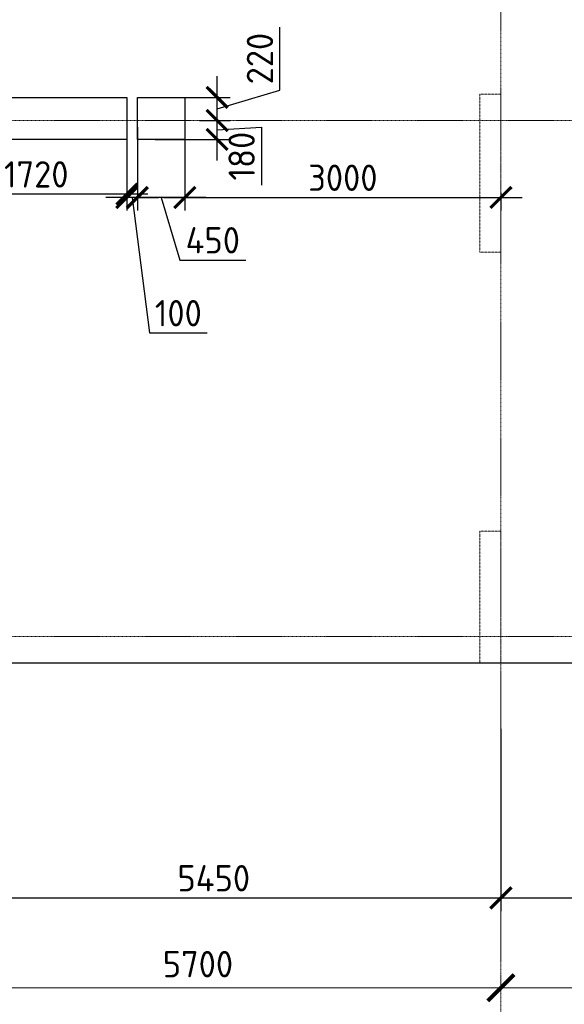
# Model space of a CAD drawing. Header units: millimetres. Extents: x -42044588 to 856694, y -806701 to 941911.
# Tile 868 of 1056: x -173385 to -168217, y -141294 to -131942. Entities that reach past the tile are written whole.
import ezdxf

# ---------------------------------------------------------------- set-up
doc = ezdxf.new("R2010")
doc.units = ezdxf.units.MM
for name, pattern in [('______5', [1100, 800, -100, 100, -100]), ('DASHED', [7, 5, -2, 0]), ('осевая', [50.8, 31.75, -6.35, 6.35, -6.35])]:
    doc.linetypes.add(name, pattern=pattern)
doc.layers.add('Колонна_ бетон', color=7, linetype='Continuous', lineweight=50, true_color=0xb4b496)
for name, color, linetype, lineweight in [('Оси', 40, '______5', 18), ('Перекрытие ж_бетон', 1, 'Continuous', 30), ('РАЗМЕРЫ', 1, 'Continuous', 9)]:
    doc.layers.add(name, color=color, linetype=linetype, lineweight=lineweight)
doc.styles.add('GOST-2.304_Type-B', font='GOST_Common.ttf')
doc.dimstyles.new('СПДС', dxfattribs={"dimscale": 100, "dimtxt": 2.5, "dimasz": 2, "dimexe": 1.25, "dimexo": 0, "dimtad": 1, "dimdec": 0, "dimrnd": 5, "dimtxsty": 'GOST-2.304_Type-B', "dimblk": 'ARCHTICK', "dimcen": 2.5, "dimdle": 2, "dimclrd": 1, "dimclre": 1, "dimclrt": 1, "dimadec": 0, "dimazin": 2, "dimtfac": 0.75, "dimtdec": 0, "dimtmove": 1, "dimatfit": 3, "dimfxl": 0, "dimtolj": 1, "dimarcsym": 0})

# ---------------------------------------------------------------- blocks, each defined once
blk = doc.blocks.new('_ArchTick')
at = {"color": 0, "linetype": 'ByBlock', "const_width": 0.15}
blk.add_lwpolyline([(-0.5, -0.5), (0.5, 0.5)], dxfattribs=at)
blk = doc.blocks.new('*D6723')
at = {"color": 1, "lineweight": -2, "transparency": 16777216}
for p, q in [((-64304.7, -346038.9), (-64304.7, -345913.9)), ((-58604.7, -346038.9), (-58604.7, -345913.9)), ((-64504.7, -346038.9), (-58404.7, -346038.9))]:
    blk.add_line(p, q, dxfattribs=at)
at = {"layer": 'DEFPOINTS', "color": 0, "transparency": 16777216}
for p in [(-64304.7, -346038.9), (-58604.7, -346038.9), (-58604.7, -346038.9)]:
    blk.add_point(p, dxfattribs=at)
at = {"color": 1, "lineweight": -2, "transparency": 16777216, "xscale": 250, "yscale": 250, "zscale": 250, "rotation": 180}
blk.add_blockref('_ArchTick', (-64304.7, -346038.9), dxfattribs=at)
at = {"color": 1, "lineweight": -2, "transparency": 16777216, "xscale": 250, "yscale": 250, "zscale": 250}
blk.add_blockref('_ArchTick', (-58604.7, -346038.9), dxfattribs=at)
at = {"color": 1, "transparency": 16777216, "insert": (-61479.9, -345813.9), "char_height": 250, "width": 83333.333, "attachment_point": 5, "style": 'GOST-2.304_Type-B'}
blk.add_mtext('\\A1;5700', dxfattribs=at)
blk = doc.blocks.new('*D6724')
at = {"color": 1, "lineweight": -2, "transparency": 16777216}
for p, q in [((-58604.7, -346038.9), (-58604.7, -345913.9)), ((-54204.7, -346038.9), (-54204.7, -345913.9)), ((-58804.7, -346038.9), (-54004.7, -346038.9))]:
    blk.add_line(p, q, dxfattribs=at)
at = {"layer": 'DEFPOINTS', "color": 0, "transparency": 16777216}
for p in [(-58604.7, -346038.9), (-54204.7, -346038.9), (-54204.7, -346038.9)]:
    blk.add_point(p, dxfattribs=at)
at = {"color": 1, "lineweight": -2, "transparency": 16777216, "xscale": 250, "yscale": 250, "zscale": 250, "rotation": 180}
blk.add_blockref('_ArchTick', (-58604.7, -346038.9), dxfattribs=at)
at = {"color": 1, "lineweight": -2, "transparency": 16777216, "xscale": 250, "yscale": 250, "zscale": 250}
blk.add_blockref('_ArchTick', (-54204.7, -346038.9), dxfattribs=at)
at = {"color": 1, "transparency": 16777216, "insert": (-56429.9, -345813.9), "char_height": 250, "width": 83333.333, "attachment_point": 5, "style": 'GOST-2.304_Type-B'}
blk.add_mtext('\\A1;4400', dxfattribs=at)
blk = doc.blocks.new('*D420')
at = {"layer": 'DEFPOINTS', "color": 0, "transparency": 16777216}
for p in [(-168818, -138677.2), (-174267.9, -138743.2), (-168818, -140283.6)]:
    blk.add_point(p, dxfattribs=at)
at = {"layer": 'РАЗМЕРЫ', "color": 1, "lineweight": -2, "transparency": 16777216}
for p, q in [((-168818, -138677.2), (-168818, -140408.6)), ((-174267.9, -138743.2), (-174267.9, -140408.6)), ((-174467.9, -140283.6), (-168618, -140283.6))]:
    blk.add_line(p, q, dxfattribs=at)
at = {"layer": 'РАЗМЕРЫ', "color": 1, "lineweight": -2, "transparency": 16777216, "xscale": 200, "yscale": 200, "zscale": 200, "rotation": 180}
blk.add_blockref('_ArchTick', (-174267.9, -140283.6), dxfattribs=at)
at = {"layer": 'РАЗМЕРЫ', "color": 1, "lineweight": -2, "transparency": 16777216, "xscale": 200, "yscale": 200, "zscale": 200}
blk.add_blockref('_ArchTick', (-168818, -140283.6), dxfattribs=at)
at = {"layer": 'РАЗМЕРЫ', "color": 1, "lineweight": 0, "transparency": 16777216, "insert": (-171543, -140096.1), "char_height": 250, "attachment_point": 5, "style": 'GOST-2.304_Type-B'}
blk.add_mtext('\\A1;5450', dxfattribs=at)
blk = doc.blocks.new('*D410')
at = {"layer": 'DEFPOINTS', "color": 0, "transparency": 16777216}
for p in [(-168818, -138677.2), (-162218, -140283.6), (-162218, -140372)]:
    blk.add_point(p, dxfattribs=at)
at = {"layer": 'РАЗМЕРЫ', "color": 1, "lineweight": -2, "transparency": 16777216}
for p, q in [((-168818, -138677.2), (-168818, -140408.6)), ((-162218, -140372), (-162218, -140158.6)), ((-169018, -140283.6), (-162018, -140283.6))]:
    blk.add_line(p, q, dxfattribs=at)
at = {"layer": 'РАЗМЕРЫ', "color": 1, "lineweight": -2, "transparency": 16777216, "xscale": 200, "yscale": 200, "zscale": 200, "rotation": 180}
blk.add_blockref('_ArchTick', (-168818, -140283.6), dxfattribs=at)
at = {"layer": 'РАЗМЕРЫ', "color": 1, "lineweight": -2, "transparency": 16777216, "xscale": 200, "yscale": 200, "zscale": 200}
blk.add_blockref('_ArchTick', (-162218, -140283.6), dxfattribs=at)
at = {"layer": 'РАЗМЕРЫ', "color": 1, "lineweight": 0, "transparency": 16777216, "insert": (-165518, -140096.1), "char_height": 250, "attachment_point": 5, "style": 'GOST-2.304_Type-B'}
blk.add_mtext('\\A1;6600', dxfattribs=at)
blk = doc.blocks.new('подложка стн 1-го этажа')
at = {"layer": 'Колонна_ бетон', "color": 252, "linetype": 'DASHED', "lineweight": 0, "ltscale": 0.5, "true_color": 0x939598, "transparency": 33554687}
for p, q in [((35143.8, 14861.8, -200), (34943.8, 14861.8, -200)), ((34943.8, 13361.8, -200), (34943.8, 14861.8, -200)), ((34943.8, 14861.8, -200), (34943.8, 14861.8, -200)), ((35143.8, 14861.8, -200), (35143.8, 14861.8, -200)), ((35143.8, 14861.8, -200), (35143.8, 13361.8, -200)), ((34943.8, 13361.8, -200), (34943.8, 13361.8, -200)), ((35143.8, 13361.8, -200), (34943.8, 13361.8, -200)), ((35143.8, 13361.8, -200), (35143.8, 13361.8, -200)), ((35143.8, 10711.8, -200), (34943.8, 10711.8, -200)), ((34943.8, 10711.8, -200), (34943.8, 9461.8, -200)), ((35143.8, 10711.8, -200), (35143.8, 9461.8, -200)), ((35143.8, 9461.8, -200), (34943.8, 9461.8, -200))]:
    blk.add_line(p, q, dxfattribs=at)
blk = doc.blocks.new('*D2936')
at = {"layer": 'DEFPOINTS', "color": 0, "transparency": 16777216}
for p in [(-172267.9, -132963), (-171817.9, -132963), (-172267.9, -133630.7)]:
    blk.add_point(p, dxfattribs=at)
at = {"layer": 'РАЗМЕРЫ', "color": 1, "lineweight": -2, "transparency": 16777216}
for p, q in [((-172267.9, -132963), (-172267.9, -133755.7)), ((-171817.9, -132963), (-171817.9, -133755.7)), ((-171617.9, -133630.7), (-172467.9, -133630.7)), ((-172042.9, -133630.7), (-171864.8, -134224.4)), ((-171864.8, -134224.4), (-171239.8, -134224.4))]:
    blk.add_line(p, q, dxfattribs=at)
at = {"layer": 'РАЗМЕРЫ', "color": 1, "lineweight": -2, "transparency": 16777216, "xscale": 200, "yscale": 200, "zscale": 200, "rotation": 180}
blk.add_blockref('_ArchTick', (-172267.9, -133630.7), dxfattribs=at)
at = {"layer": 'РАЗМЕРЫ', "color": 1, "lineweight": -2, "transparency": 16777216, "xscale": 200, "yscale": 200, "zscale": 200}
blk.add_blockref('_ArchTick', (-171817.9, -133630.7), dxfattribs=at)
at = {"layer": 'РАЗМЕРЫ', "color": 1, "lineweight": 0, "transparency": 16777216, "insert": (-171552.3, -134036.9), "char_height": 250, "attachment_point": 5, "style": 'GOST-2.304_Type-B'}
blk.add_mtext('\\A1;450', dxfattribs=at)
blk = doc.blocks.new('*D2937')
at = {"layer": 'DEFPOINTS', "color": 0, "transparency": 16777216}
for p in [(-171678.9, -132899.5), (-171511.2, -132899.5), (-172098.4, -133079.5)]:
    blk.add_point(p, dxfattribs=at)
at = {"layer": 'РАЗМЕРЫ', "color": 1, "lineweight": -2, "transparency": 16777216}
for p, q in [((-171511.2, -133279.5), (-171511.2, -132699.5)), ((-171678.9, -132899.5), (-171386.2, -132899.5)), ((-171511.2, -132989.5), (-171090.8, -132962.6)), ((-171090.8, -132962.6), (-171090.8, -133512.6)), ((-172098.4, -133079.5), (-171386.2, -133079.5))]:
    blk.add_line(p, q, dxfattribs=at)
at = {"layer": 'РАЗМЕРЫ', "color": 1, "lineweight": -2, "transparency": 16777216, "xscale": 200, "yscale": 200, "zscale": 200}
for p, rotation in [((-171511.2, -132899.5), 90), ((-171511.2, -133079.5), 270)]:
    blk.add_blockref('_ArchTick', p, dxfattribs=dict(at, rotation=rotation))
at = {"layer": 'РАЗМЕРЫ', "color": 1, "lineweight": 0, "transparency": 16777216, "insert": (-171278.3, -133237.6), "char_height": 250, "attachment_point": 5, "rotation": 90, "style": 'GOST-2.304_Type-B'}
blk.add_mtext('\\A1;180', dxfattribs=at)
blk = doc.blocks.new('*D3084')
at = {"layer": 'DEFPOINTS', "color": 0, "transparency": 16777216}
for p in [(-171817.9, -132963), (-168817.9, -133586), (-168817.9, -133630.7)]:
    blk.add_point(p, dxfattribs=at)
at = {"layer": 'РАЗМЕРЫ', "color": 1, "lineweight": -2, "transparency": 16777216}
for p, q in [((-171817.9, -132963), (-171817.9, -133755.7)), ((-172017.9, -133630.7), (-168617.9, -133630.7)), ((-168817.9, -133586), (-168817.9, -133755.7))]:
    blk.add_line(p, q, dxfattribs=at)
at = {"layer": 'РАЗМЕРЫ', "color": 1, "lineweight": -2, "transparency": 16777216, "xscale": 200, "yscale": 200, "zscale": 200, "rotation": 180}
blk.add_blockref('_ArchTick', (-171817.9, -133630.7), dxfattribs=at)
at = {"layer": 'РАЗМЕРЫ', "color": 1, "lineweight": -2, "transparency": 16777216, "xscale": 200, "yscale": 200, "zscale": 200}
blk.add_blockref('_ArchTick', (-168817.9, -133630.7), dxfattribs=at)
at = {"layer": 'РАЗМЕРЫ', "color": 1, "lineweight": 0, "transparency": 16777216, "insert": (-170317.9, -133443.2), "char_height": 250, "attachment_point": 5, "style": 'GOST-2.304_Type-B'}
blk.add_mtext('\\A1;3000', dxfattribs=at)
blk = doc.blocks.new('*D2964')
at = {"layer": 'DEFPOINTS', "color": 0, "transparency": 16777216}
for p in [(-171822.8, -132679.5), (-171511.2, -132679.5), (-171678.9, -132899.5)]:
    blk.add_point(p, dxfattribs=at)
at = {"layer": 'РАЗМЕРЫ', "color": 1, "lineweight": -2, "transparency": 16777216}
for p, q in [((-170917.4, -132611.4), (-170917.4, -132011.4)), ((-171511.2, -133099.5), (-171511.2, -132479.5)), ((-171822.8, -132679.5), (-171386.2, -132679.5)), ((-171511.2, -132789.5), (-170917.4, -132611.4)), ((-171678.9, -132899.5), (-171386.2, -132899.5))]:
    blk.add_line(p, q, dxfattribs=at)
at = {"layer": 'РАЗМЕРЫ', "color": 1, "lineweight": -2, "transparency": 16777216, "xscale": 200, "yscale": 200, "zscale": 200}
for p, rotation in [((-171511.2, -132679.5), 90), ((-171511.2, -132899.5), 270)]:
    blk.add_blockref('_ArchTick', p, dxfattribs=dict(at, rotation=rotation))
at = {"layer": 'РАЗМЕРЫ', "color": 1, "lineweight": 0, "transparency": 16777216, "insert": (-171104.9, -132311.4), "char_height": 250, "attachment_point": 5, "rotation": 90, "style": 'GOST-2.304_Type-B'}
blk.add_mtext('\\A1;220', dxfattribs=at)
blk = doc.blocks.new('*D3000')
at = {"layer": 'DEFPOINTS', "color": 0, "transparency": 16777216}
for p in [(-172267.9, -132963), (-172367.7, -133079.5), (-172367.7, -133630.7)]:
    blk.add_point(p, dxfattribs=at)
at = {"layer": 'РАЗМЕРЫ', "color": 1, "lineweight": -2, "transparency": 16777216}
for p, q in [((-172267.9, -132963), (-172267.9, -133755.7)), ((-172367.7, -133079.5), (-172367.7, -133755.7)), ((-172367.7, -133630.7), (-172567.7, -133630.7)), ((-172267.9, -133630.7), (-172367.7, -133630.7)), ((-172267.9, -133630.7), (-172367.7, -133630.7)), ((-172317.8, -133630.7), (-172154.3, -134917.1)), ((-172267.9, -133630.7), (-172067.9, -133630.7)), ((-172154.3, -134917.1), (-171604.3, -134917.1))]:
    blk.add_line(p, q, dxfattribs=at)
at = {"layer": 'РАЗМЕРЫ', "color": 1, "lineweight": -2, "transparency": 16777216, "xscale": 200, "yscale": 200, "zscale": 200}
blk.add_blockref('_ArchTick', (-172367.7, -133630.7), dxfattribs=at)
at = {"layer": 'РАЗМЕРЫ', "color": 1, "lineweight": -2, "transparency": 16777216, "xscale": 200, "yscale": 200, "zscale": 200, "rotation": 180}
blk.add_blockref('_ArchTick', (-172267.9, -133630.7), dxfattribs=at)
at = {"layer": 'РАЗМЕРЫ', "color": 1, "lineweight": 0, "transparency": 16777216, "insert": (-171879.3, -134729.6), "char_height": 250, "attachment_point": 5, "style": 'GOST-2.304_Type-B'}
blk.add_mtext('\\A1;100', dxfattribs=at)
blk = doc.blocks.new('*D3001')
at = {"layer": 'DEFPOINTS', "color": 0, "transparency": 16777216}
for p in [(-174087.7, -133079.5), (-172367.8, -133159.5), (-174087.7, -133598.6)]:
    blk.add_point(p, dxfattribs=at)
at = {"layer": 'РАЗМЕРЫ', "color": 1, "lineweight": -2, "transparency": 16777216}
for p, q in [((-174087.7, -133079.5), (-174087.7, -133723.6)), ((-172367.8, -133159.5), (-172367.8, -133723.6)), ((-172167.8, -133598.6), (-174287.7, -133598.6))]:
    blk.add_line(p, q, dxfattribs=at)
at = {"layer": 'РАЗМЕРЫ', "color": 1, "lineweight": -2, "transparency": 16777216, "xscale": 200, "yscale": 200, "zscale": 200, "rotation": 180}
blk.add_blockref('_ArchTick', (-174087.7, -133598.6), dxfattribs=at)
at = {"layer": 'РАЗМЕРЫ', "color": 1, "lineweight": -2, "transparency": 16777216, "xscale": 200, "yscale": 200, "zscale": 200}
blk.add_blockref('_ArchTick', (-172367.8, -133598.6), dxfattribs=at)
at = {"layer": 'РАЗМЕРЫ', "color": 1, "lineweight": 0, "transparency": 16777216, "insert": (-173227.7, -133411.1), "char_height": 250, "attachment_point": 5, "style": 'GOST-2.304_Type-B'}
blk.add_mtext('\\A1;1720', dxfattribs=at)
blk = doc.blocks.new('блочина')
at = {"layer": 'Перекрытие ж_бетон', "color": 4}
for points in [[(125443, 55599.6), (125443, 55999.6), (127163, 55999.6), (127163, 55599.6)], [(127262.8, 55599.6), (127262.8, 55999.6), (127712.8, 55999.6), (127712.8, 55599.6)]]:
    blk.add_lwpolyline(points, close=True, dxfattribs=at)
blk = doc.blocks.new('оси блок 2')
at = {"layer": 'Оси', "color": 16, "linetype": 'осевая', "lineweight": 0, "ltscale": 0.25, "transparency": 33554687}
for p, q in [((-58604.7, -322543), (-58604.7, -347914.1)), ((-89822.3, -337801.3), (-37238.5, -337801.3)), ((-89822.3, -342701.3), (-37238.5, -342701.3))]:
    blk.add_line(p, q, dxfattribs=at)
for base, p1, p2, picture, middle in [((-58604.7, -346038.9), (-64304.7, -346038.9), (-58604.7, -346038.9), '*D6723', (-61479.9, -346038.9)), ((-54204.7, -346038.9), (-58604.7, -346038.9), (-54204.7, -346038.9), '*D6724', (-56429.9, -346038.9))]:
    dim = blk.add_linear_dim(base=base, p1=p1, p2=p2, dimstyle='СПДС', override={"dimgap": 1})
    dim.commit()
    dim.dimension.update_dxf_attribs({"geometry": picture, "text_midpoint": middle, "dimtype": 160})

msp = doc.modelspace()

# ---------------------------------------------------------------- linework, layer by layer
at = {"layer": 'Перекрытие ж_бетон'}
msp.add_lwpolyline([(-196168.038, -138049.513), (-177617.874, -138049.513), (-177617.874, -139649.513), (-174267.876, -139649.513), (-174267.873, -138049.513), (-162218.038, -138049.513), (-162218.038, -139649.513), (-158868.498, -139649.513), (-158868.503, -138049.513), (-148868.038, -138049.513), (-148868.038, -121149.514), (-158918.038, -121149.514), (-158918.038, -119549.514), (-162268.038, -119549.514), (-162268.038, -121149.514), (-182158.038, -121149.514), (-182158.038, -119549.514), (-185508.038, -119549.514), (-185508.038, -121149.514), (-196168.038, -121149.514), (-196168.038, -138049.513)], dxfattribs=at)

# ---------------------------------------------------------------- block references
for name, p in [('подложка стн 1-го этажа', (-203961.961, -147511.308, 560)), ('блочина', (-299530.716, -188679.158))]:
    msp.add_blockref(name, p)
at = {"layer": 'РАЗМЕРЫ'}
msp.add_blockref('оси блок 2', (-110213.32, 204901.809), dxfattribs=at)

# ---------------------------------------------------------------- dimensions: what is measured, and where the dimension line sits
at = {"layer": 'РАЗМЕРЫ', "lineweight": 0}
dim = msp.add_linear_dim(base=(-171511.196, -132679.513), p1=(-171678.881, -132899.513), p2=(-171822.813, -132679.513), angle=90, dimstyle='СПДС', override={"dimrnd": 5}, dxfattribs=at)
dim.commit()
dim.dimension.update_dxf_attribs({"geometry": '*D2964', "text_midpoint": (-171104.946, -132548.888)})
dim = msp.add_linear_dim(base=(-171511.196, -132899.513), p1=(-172098.434, -133079.513), p2=(-171678.881, -132899.513), angle=90, dimstyle='СПДС', override={"dimrnd": 5}, dxfattribs=at)
dim.commit()
dim.dimension.update_dxf_attribs({"geometry": '*D2937', "text_midpoint": (-171090.815, -133025.056), "dimtype": 160})
dim = msp.add_linear_dim(base=(-172367.691, -133630.696), p1=(-172267.896, -132963.004), p2=(-172367.691, -133079.513), dimstyle='СПДС', override={"dimrnd": 5}, dxfattribs=at)
dim.commit()
dim.dimension.update_dxf_attribs({"geometry": '*D3000', "text_midpoint": (-172091.824, -134917.108), "dimtype": 160})
for base, p1, p2, picture, middle in [((-172267.896, -133630.696), (-171817.894, -132963.004), (-172267.896, -132963.004), '*D2936', (-171802.27, -134036.946)), ((-168817.896, -133630.696), (-171817.894, -132963.004), (-168817.896, -133585.954), '*D3084', (-170317.895, -133443.196)), ((-168818.038, -140283.608), (-174267.874, -138743.235), (-168818.038, -138677.235), '*D420', (-171542.956, -140096.108)), ((-162218.038, -140283.608), (-168818.038, -138677.235), (-162218.038, -140372.044), '*D410', (-165518.038, -140096.108))]:
    dim = msp.add_linear_dim(base=base, p1=p1, p2=p2, dimstyle='СПДС', override={"dimrnd": 5}, dxfattribs=at)
    dim.commit()
    dim.dimension.update_dxf_attribs({"geometry": picture, "text_midpoint": middle})
dim = msp.add_linear_dim(base=(-174087.691, -133598.623), p1=(-172367.798, -133159.513), p2=(-174087.691, -133079.513), dimstyle='СПДС', dxfattribs=at)
dim.commit()
dim.dimension.update_dxf_attribs({"geometry": '*D3001', "text_midpoint": (-173227.745, -133411.123)})

doc.saveas('drawing.dxf')
